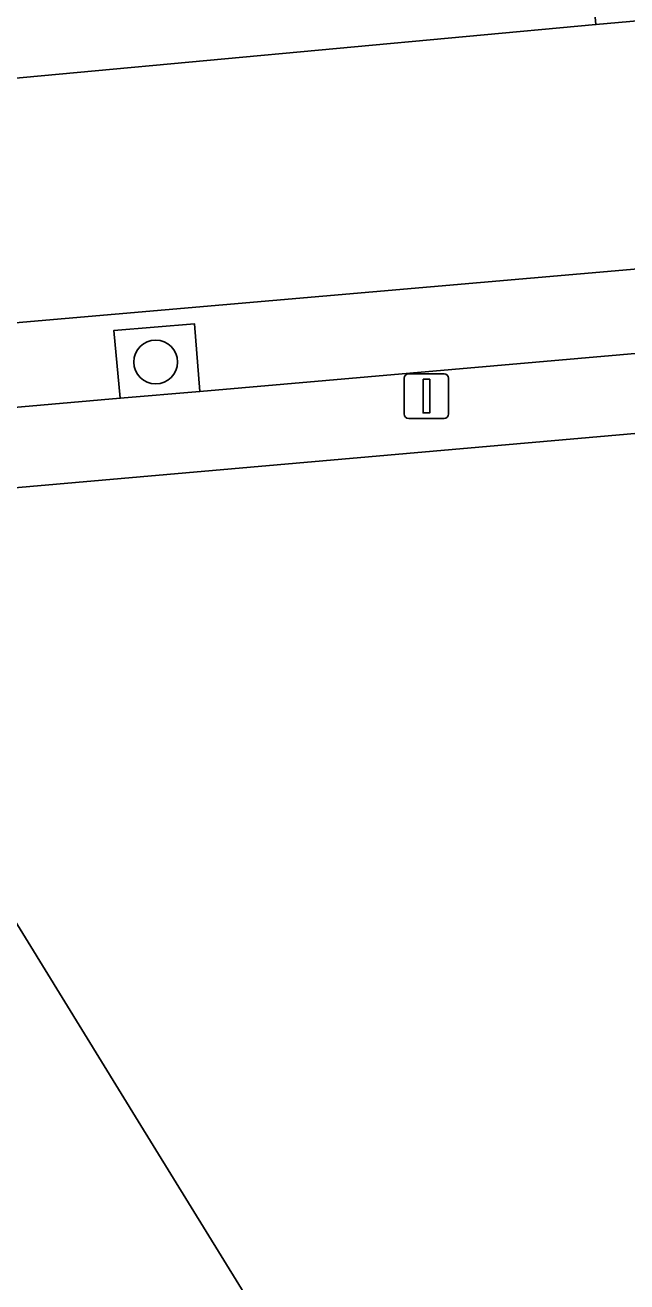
# Model space of a CAD drawing. Extents: x 160377 to 161131, y 383938 to 384853.
# Drawn here: x 160578.19 to 160591.63, y 384466.81 to 384494.88 of the extents above; entities that cross this region are included whole.
import ezdxf

# ---------------------------------------------------------------- set-up
doc = ezdxf.new("R2010")
doc.units = 0
for name, color, linetype in [('IMGEO_Boom', 7, 'Continuous'), ('IMGEO_Erf', 7, 'Continuous'), ('IMGEO_Groenvoorziening', 7, 'Continuous'), ('IMGEO_Lichtmast', 7, 'Continuous'), ('IMGEO_Muur', 7, 'Continuous'), ('IMGEO_Pand', 7, 'Continuous'), ('IMGEO_Parkeervlak_open', 7, 'Continuous'), ('IMGEO_Rijbaan_lokaal_open', 7, 'Continuous'), ('IMGEO_Voetpad_open', 7, 'Continuous')]:
    doc.layers.add(name, color=color, linetype=linetype)

msp = doc.modelspace()

# ---------------------------------------------------------------- linework, layer by layer
at = {"layer": 'IMGEO_Boom'}
msp.add_circle((160581.106, 384487.353), 0.489, dxfattribs=at)
at = {"layer": 'IMGEO_Erf'}
msp.add_lwpolyline([(160594.521, 384466.731), (160595.423, 384467.279), (160595.048, 384471.027), (160593.943, 384483.267), (160593.68, 384485.917), (160575.396, 384484.318), (160573.057, 384482.848), (160577.816, 384475.113), (160580.715, 384470.401), (160585.272, 384463.014)], dxfattribs=at)
at = {"layer": 'IMGEO_Groenvoorziening'}
msp.add_lwpolyline([(160580.315, 384486.542), (160582.094, 384486.697), (160581.976, 384488.202), (160580.173, 384488.06)], close=True, dxfattribs=at)
at = {"layer": 'IMGEO_Lichtmast'}
for p, q in [((160586.659, 384486.192), (160586.659, 384486.992)), ((160586.659, 384486.992), (160586.659, 384486.192)), ((160586.759, 384487.092), (160587.549, 384487.092)), ((160587.549, 384487.092), (160586.759, 384487.092)), ((160587.649, 384486.992), (160587.649, 384486.192)), ((160587.649, 384486.192), (160587.649, 384486.992)), ((160587.549, 384486.092), (160586.759, 384486.092)), ((160586.759, 384486.092), (160587.549, 384486.092))]:
    msp.add_line(p, q, dxfattribs=at)
msp.add_lwpolyline([(160587.079, 384486.967), (160587.229, 384486.967), (160587.229, 384486.217), (160587.079, 384486.217), (160587.079, 384486.967)], dxfattribs=at)
for centre, start, end in [((160586.759, 384486.992), 90, 180), ((160586.759, 384486.992), 90, 180), ((160587.549, 384486.992), 0, 90), ((160587.549, 384486.992), 360, 90), ((160586.759, 384486.192), 180, 270), ((160586.759, 384486.192), 180, 270), ((160587.549, 384486.192), 270, 0), ((160587.549, 384486.192), 270, 0)]:
    msp.add_arc(centre, 0.1, start, end, dxfattribs=at)
at = {"layer": 'IMGEO_Muur'}
msp.add_lwpolyline([(160573.057, 384482.848), (160575.396, 384484.318), (160593.68, 384485.917), (160593.943, 384483.267)], dxfattribs=at)
at = {"layer": 'IMGEO_Pand'}
msp.add_lwpolyline([(160580.715, 384470.401), (160577.816, 384475.113), (160567.965, 384468.864), (160570.778, 384464.298), (160569.499, 384463.515), (160571.315, 384460.55), (160572.594, 384461.333), (160575.331, 384456.892), (160585.272, 384463.014)], close=True, dxfattribs=at)
at = {"layer": 'IMGEO_Parkeervlak_open'}
for points in [[(160598.726, 384489.957), (160595.74, 384489.734), (160592.999, 384489.53), (160575.552, 384488.021)], [(160576.323, 384486.194), (160580.315, 384486.542), (160580.173, 384488.06), (160581.976, 384488.202), (160582.094, 384486.697), (160593.355, 384487.679), (160598.78, 384488.066), (160598.726, 384489.957)]]:
    msp.add_lwpolyline(points, dxfattribs=at)
at = {"layer": 'IMGEO_Rijbaan_lokaal_open'}
for points in [[(160595.74, 384489.734), (160595.234, 384495.267), (160590.942, 384494.886), (160576.45, 384493.547), (160575.218, 384493.428)], [(160575.552, 384488.021), (160592.999, 384489.53), (160595.74, 384489.734)]]:
    msp.add_lwpolyline(points, dxfattribs=at)
at = {"layer": 'IMGEO_Voetpad_open'}
for points in [[(160575.218, 384493.428), (160576.45, 384493.547), (160590.942, 384494.886), (160590.791, 384496.562)], [(160573.057, 384482.848), (160575.396, 384484.318), (160593.68, 384485.917), (160593.943, 384483.267), (160599.198, 384483.777), (160599.016, 384485.995), (160598.78, 384488.066), (160593.355, 384487.679), (160582.094, 384486.697), (160580.315, 384486.542), (160576.323, 384486.194)]]:
    msp.add_lwpolyline(points, dxfattribs=at)

doc.saveas('drawing.dxf')
